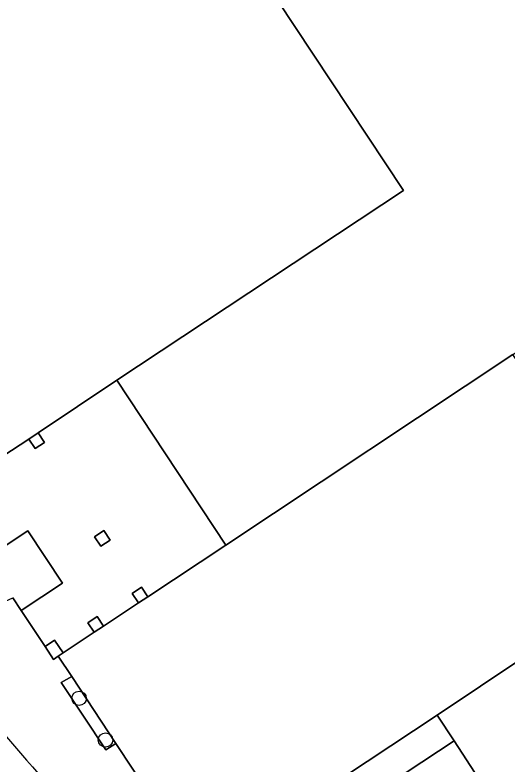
# Model space of a CAD drawing. Extents: x 161087 to 161926, y 382572 to 383873.
# Drawn here: x 161681.6 to 161715.1, y 383120.7 to 383171.6 of the extents above; entities that cross this region are included whole.
import ezdxf

# ---------------------------------------------------------------- set-up
doc = ezdxf.new("R2010")
doc.units = 0
for name, color, linetype in [('IMGEO_Berm_groen', 7, 'Continuous'), ('IMGEO_Boom', 7, 'Continuous'), ('IMGEO_Erf', 7, 'Continuous'), ('IMGEO_Groenvoorziening', 7, 'Continuous'), ('IMGEO_Pand', 7, 'Continuous'), ('IMGEO_Pand_overbouw', 7, 'Continuous'), ('IMGEO_Rijbaan_lokaal_gesloten', 7, 'Continuous'), ('IMGEO_Voetpad_open', 7, 'Continuous')]:
    doc.layers.add(name, color=color, linetype=linetype)

msp = doc.modelspace()

# ---------------------------------------------------------------- linework, layer by layer
at = {"layer": 'IMGEO_Berm_groen'}
msp.add_arc((161850.805, 383269.221), 230.644, 217.55132, 224.31205, dxfattribs=at)
at = {"layer": 'IMGEO_Boom'}
for centre in [(161685.997, 383125.195), (161687.792, 383122.367)]:
    msp.add_circle(centre, 0.489, dxfattribs=at)
at = {"layer": 'IMGEO_Erf'}
for points in [[(161708.053, 383159.684), (161689.629, 383187.504), (161670.153, 383174.616), (161664.757, 383171.039), (161664.123, 383170.623), (161661.768, 383169.058), (161661.13, 383168.639), (161658.992, 383167.225), (161658.719, 383167.046), (161660.059, 383165.022), (161662.519, 383161.304), (161663.238, 383160.203), (161664.248, 383158.634), (161673.342, 383144.952), (161675.979, 383140.968), (161677.12, 383139.245), (161677.406, 383139.434), (161679.569, 383140.848), (161680.203, 383141.267), (161682.591, 383142.809), (161683.225, 383143.228), (161688.566, 383146.812)], [(161725.136, 383133.939), (161723.427, 383136.55), (161723.01, 383137.179), (161719.436, 383142.539), (161719.019, 383143.168), (161717.461, 383145.569), (161717.044, 383146.198), (161715.493, 383148.548), (161695.983, 383135.611), (161690.664, 383132.093), (161690.03, 383131.674), (161687.666, 383130.105), (161687.032, 383129.686), (161684.916, 383128.276), (161684.583, 383128.056), (161685.495, 383126.678), (161688.5, 383122.135), (161694.266, 383113.418), (161694.455, 383113.543), (161710.343, 383124.058)]]:
    msp.add_lwpolyline(points, close=True, dxfattribs=at)
for points in [[(161787.745, 383167.041), (161780.73, 383170.907), (161763.409, 383159.378), (161759.039, 383156.372), (161736.406, 383141.353), (161736.823, 383140.724), (161735.907, 383140.116), (161733.472, 383138.541), (161732.559, 383137.929), (161732.855, 383137.098), (161732.651, 383136.251), (161732.085, 383135.613), (161731.303, 383135.36), (161730.448, 383135.526), (161729.819, 383136.093), (161728.89, 383135.47), (161726.469, 383133.918), (161725.553, 383133.31), (161725.136, 383133.939), (161710.343, 383124.058), (161711.488, 383122.298), (161714.548, 383117.596)], [(161710.426, 383114.869), (161714.548, 383117.596), (161711.488, 383122.298), (161696.181, 383112.218), (161695.589, 383111.825), (161695.524, 383111.782), (161696.301, 383110.775)]]:
    msp.add_lwpolyline(points, dxfattribs=at)
at = {"layer": 'IMGEO_Groenvoorziening'}
msp.add_lwpolyline([(161685.495, 383126.678), (161684.774, 383126.274), (161687.81, 383121.688), (161688.5, 383122.135)], close=True, dxfattribs=at)
at = {"layer": 'IMGEO_Pand'}
msp.add_lwpolyline([(161669.401, 383205.805), (161676.574, 383195), (161662.743, 383185.804), (161670.153, 383174.616), (161689.629, 383187.504), (161708.053, 383159.684), (161688.566, 383146.812), (161695.983, 383135.611), (161715.493, 383148.548), (161726.678, 383155.965), (161710.744, 383180.016), (161711.689, 383180.192), (161712.397, 383181.203), (161712.15, 383182.422), (161711.09, 383183.135), (161709.925, 383182.908), (161709.383, 383182.092), (161690.522, 383210.528)], dxfattribs=at)
for points in [[(161683.225, 383143.228), (161682.591, 383142.809), (161683.021, 383142.16), (161683.655, 383142.579)], [(161682.508, 383136.585), (161680.279, 383135.108), (161679.617, 383136.107), (161678.969, 383135.677), (161679.513, 383134.857), (161679.171, 383134.542), (161678.615, 383133.9), (161678.457, 383133.031), (161678.732, 383132.236), (161679.302, 383131.724), (161680.216, 383131.488), (161680.991, 383131.79), (161681.483, 383132.019), (161682.051, 383131.163), (161684.865, 383133.026)], [(161687.677, 383136.591), (161687.043, 383136.172), (161687.473, 383135.523), (161688.107, 383135.942)], [(161690.234, 383132.742), (161689.6, 383132.323), (161690.03, 383131.674), (161690.664, 383132.093)], [(161687.236, 383130.754), (161686.602, 383130.335), (161687.032, 383129.686), (161687.666, 383130.105)], [(161684.336, 383129.151), (161683.685, 383128.72), (161684.265, 383127.845), (161684.583, 383128.056), (161684.916, 383128.276)]]:
    msp.add_lwpolyline(points, close=True, dxfattribs=at)
at = {"layer": 'IMGEO_Pand_overbouw'}
msp.add_lwpolyline([(161680.279, 383135.108), (161682.508, 383136.585), (161684.865, 383133.026), (161682.051, 383131.163), (161683.685, 383128.72), (161684.336, 383129.151), (161684.916, 383128.276), (161687.032, 383129.686), (161686.602, 383130.335), (161687.236, 383130.754), (161687.666, 383130.105), (161690.03, 383131.674), (161689.6, 383132.323), (161690.234, 383132.742), (161690.664, 383132.093), (161695.983, 383135.611), (161688.566, 383146.812), (161683.225, 383143.228), (161683.655, 383142.579), (161683.021, 383142.16), (161682.591, 383142.809), (161680.203, 383141.267)], dxfattribs=at)
at = {"layer": 'IMGEO_Rijbaan_lokaal_gesloten'}
for centre, radius, start, end in [((161989.918, 383387.526), 406.924, 218.97587, 221.79893), ((161850.805, 383269.221), 230.644, 217.55132, 224.31205)]:
    msp.add_arc(centre, radius, start, end, dxfattribs=at)
at = {"layer": 'IMGEO_Voetpad_open'}
for points in [[(161680.279, 383135.108), (161682.508, 383136.585), (161684.865, 383133.026), (161682.051, 383131.163), (161683.685, 383128.72), (161684.336, 383129.151), (161684.916, 383128.276), (161687.032, 383129.686), (161686.602, 383130.335), (161687.236, 383130.754), (161687.666, 383130.105), (161690.03, 383131.674), (161689.6, 383132.323), (161690.234, 383132.742), (161690.664, 383132.093), (161695.983, 383135.611), (161688.566, 383146.812), (161683.225, 383143.228), (161683.655, 383142.579), (161683.021, 383142.16), (161682.591, 383142.809), (161680.203, 383141.267)], [(161696.301, 383110.775), (161695.524, 383111.782), (161695.589, 383111.825), (161694.455, 383113.543), (161694.266, 383113.418), (161688.5, 383122.135), (161687.81, 383121.688), (161684.774, 383126.274), (161685.495, 383126.678), (161684.583, 383128.056), (161684.265, 383127.845), (161683.685, 383128.72), (161682.051, 383131.163), (161681.483, 383132.019)]]:
    msp.add_lwpolyline(points, dxfattribs=at)
for points in [[(161687.473, 383135.523), (161687.043, 383136.172), (161687.677, 383136.591), (161688.107, 383135.942)], [(161711.488, 383122.298), (161710.343, 383124.058), (161694.455, 383113.543), (161695.589, 383111.825), (161696.181, 383112.218)]]:
    msp.add_lwpolyline(points, close=True, dxfattribs=at)
msp.add_arc((161989.918, 383387.526), 406.924, 218.97587, 221.79893, dxfattribs=at)

doc.saveas('drawing.dxf')
